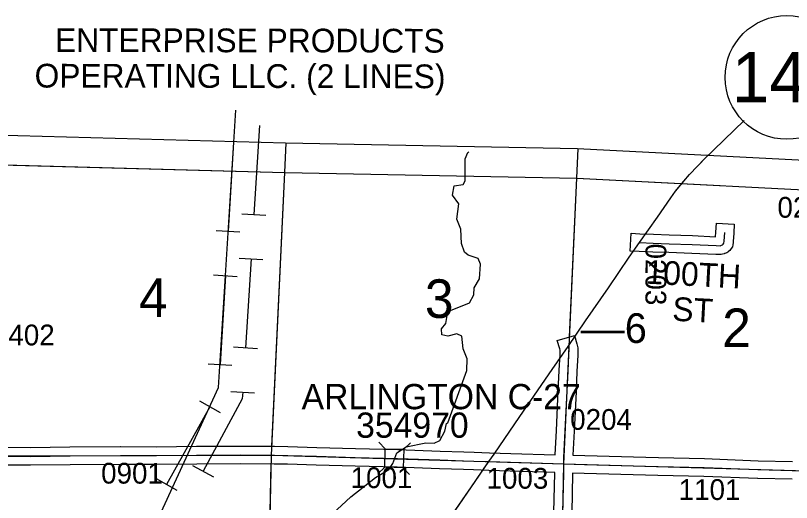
# Model space of a CAD drawing. Extents: x -157.2 to -99.3, y 12.2 to 46.2.
# Drawn here: x -130.286 to -127.67, y 39.524 to 41.164 of the extents above; entities that cross this region are included whole.
import ezdxf

# ---------------------------------------------------------------- set-up
doc = ezdxf.new("R2010")
doc.units = 0
for name, color, linetype in [('tdCoClipBndry', 7, 'Continuous'), ('tdCoCoBndry', 7, 'Continuous'), ('tdCoCoBndryPart', 7, 'Continuous'), ('tdCoHydroRiver', 7, 'Continuous'), ('tdCoPipe', 7, 'Continuous'), ('tdCoPipe1', 7, 'Continuous'), ('tdCoPipe2', 7, 'Continuous'), ('tdCoPipeTxt', 7, 'Continuous'), ('tdCoPriCL', 7, 'Continuous'), ('tdCoPriNonDiv', 7, 'Continuous'), ('tdCoPriNonDivCL', 7, 'Continuous'), ('tdCoSecRdNmbr', 7, 'Continuous'), ('tdCoSecRdTxt', 7, 'Continuous'), ('tdCoSecRteBand', 7, 'Continuous'), ('tdCoSecRteCL', 7, 'Continuous'), ('tdCoSectLine', 7, 'Continuous'), ('tdCoSectLinePart', 7, 'Continuous'), ('tdCoSectNmbr', 7, 'Continuous'), ('tdCoShieldStRte', 7, 'Continuous'), ('tdCoStrucSec', 7, 'Continuous'), ('tdCoStrucSecCoName', 7, 'Continuous'), ('tdCoStrucSecFHWANum', 7, 'Continuous'), ('tdCoSurfAsphalt', 7, 'Continuous'), ('tdCoSurfEarth', 7, 'Continuous'), ('tdCoSurfGravel', 7, 'Continuous'), ('tdCoTwpBndryShd', 7, 'Continuous'), ('tdStHwyPriRefPost1', 7, 'Continuous')]:
    doc.layers.add(name, color=color, linetype=linetype)

msp = doc.modelspace()

# ---------------------------------------------------------------- linework, layer by layer
at = {"layer": 'tdCoClipBndry'}
msp.add_lwpolyline([(-137.3849, 40.9986), (-130.3617, 40.7621), (-129.3761, 40.7352), (-128.3918, 40.7165), (-127.3846, 40.6647), (-126.387, 40.641), (-124.3513, 40.57), (-123.3516, 40.5465), (-121.3552, 40.48), (-120.3594, 40.4386), (-118.3228, 40.3917), (-115.3169, 40.3414), (-114.3264, 40.3124), (-114.2927, 40.3054), (-114.257, 40.2814), (-114.2379, 40.2528), (-114.2294, 40.2106), (-114.247, 39.2403), (-114.2573, 38.2439), (-114.2917, 37.2483), (-114.3338, 36.2543), (-114.3541, 35.2589), (-114.3899, 34.3598)], dxfattribs=at)
at = {"layer": 'tdCoCoBndry'}
msp.add_lwpolyline([(-135.3934, 40.8324), (-134.3958, 40.7988), (-133.3972, 40.7654), (-132.3984, 40.7315), (-131.3628, 40.6937), (-130.3647, 40.6622), (-129.3784, 40.6353), (-128.3937, 40.6165), (-127.3884, 40.5648), (-126.3904, 40.5411), (-125.354, 40.5038), (-124.3542, 40.47), (-123.355, 40.4466), (-122.3574, 40.4123), (-121.3585, 40.3801), (-120.3626, 40.3387), (-119.3227, 40.3139), (-118.3248, 40.2918), (-117.32, 40.2727), (-116.3236, 40.2604), (-115.3186, 40.2414), (-114.3294, 40.2124)], dxfattribs=at)
at = {"layer": 'tdCoCoBndryPart'}
msp.add_lwpolyline([(-130.3352, 40.6614), (-129.3784, 40.6353), (-128.3937, 40.6165), (-127.9106, 40.5916)], dxfattribs=at)
at = {"layer": 'tdCoHydroRiver'}
for points in [[(-128.7918, 40.5304), (-128.813, 40.5594), (-128.8073, 40.5908), (-128.7772, 40.5946), (-128.7705, 40.607), (-128.7699, 40.6812), (-128.7613, 40.703), (-128.7579, 40.7054)], [(-129.3253, 39.385), (-129.1563, 39.5425), (-129.0723, 39.6078), (-129.0273, 39.6349), (-129.014, 39.655), (-129.0003, 39.6909), (-128.9697, 39.7105), (-128.903, 39.7242), (-128.8746, 39.7234), (-128.8554, 39.7323), (-128.8387, 39.7633), (-128.8331, 39.79), (-128.8283, 39.7914), (-128.7646, 39.9678), (-128.7634, 40.0072), (-128.7766, 40.0408), (-128.7816, 40.0835), (-128.7987, 40.0919), (-128.829, 40.0834), (-128.8494, 40.0887), (-128.8503, 40.1092), (-128.8356, 40.1262), (-128.8298, 40.1607), (-128.8201, 40.1699), (-128.7561, 40.1964), (-128.7411, 40.2227), (-128.7404, 40.2464), (-128.7221, 40.2774), (-128.719, 40.3262), (-128.7264, 40.3454), (-128.7607, 40.3574), (-128.7731, 40.3673), (-128.7832, 40.396), (-128.7849, 40.4449), (-128.7981, 40.4785), (-128.7918, 40.5304)]]:
    msp.add_lwpolyline(points, dxfattribs=at)
at = {"layer": 'tdCoPipe'}
msp.add_lwpolyline([(-130.2014, 34.2309), (-130.2039, 34.9469), (-130.1971, 35.5191), (-130.1494, 35.9961), (-130.0294, 36.7799), (-130.0098, 37.6786), (-130.1908, 37.8401), (-130.1935, 38.245), (-129.9722, 39.0055), (-129.8521, 39.3665), (-129.6018, 39.9106), (-129.543, 40.8459)], dxfattribs=at)
at = {"layer": 'tdCoPipe1'}
for p, q in [((-129.6096, 40.4401), (-129.5296, 40.4352)), ((-129.6187, 40.2904), (-129.5387, 40.2855)), ((-129.6368, 39.9909), (-129.5568, 39.9861)), ((-129.6659, 39.8657), (-129.5959, 39.8265)), ((-129.8125, 39.6039), (-129.7425, 39.5648))]:
    msp.add_line(p, q, dxfattribs=at)
for points in [[(-129.5514, 40.7371), (-129.5696, 40.4377)], [(-129.5787, 40.2879), (-129.5968, 39.9885)], [(-129.6309, 39.8461), (-129.7775, 39.5844)]]:
    msp.add_lwpolyline(points, dxfattribs=at)
at = {"layer": 'tdCoPipe2'}
for p, q in [((-129.5227, 40.4966), (-129.4427, 40.4916)), ((-129.5321, 40.3469), (-129.4521, 40.3419)), ((-129.5508, 40.0475), (-129.4708, 40.0425)), ((-129.5602, 39.8978), (-129.4802, 39.8928)), ((-129.6892, 39.648), (-129.6187, 39.6098))]:
    msp.add_line(p, q, dxfattribs=at)
for points in [[(-129.464, 40.7935), (-129.4827, 40.4941)], [(-129.4921, 40.3444), (-129.5108, 40.045)], [(-129.5202, 39.8953), (-129.5216, 39.8728), (-129.6539, 39.6289)]]:
    msp.add_lwpolyline(points, dxfattribs=at)
at = {"layer": 'tdCoPriCL'}
msp.add_lwpolyline([(-128.9017, 39.3547), (-128.7363, 39.5946), (-128.7082, 39.6354), (-128.6902, 39.6614), (-128.673, 39.6863), (-128.5865, 39.8129), (-128.4769, 39.9721), (-128.4232, 40.0494), (-128.3644, 40.1355), (-128.2875, 40.247), (-128.217, 40.3502), (-128.1827, 40.3992), (-128.1225, 40.4847), (-128.0774, 40.5501), (-128.061, 40.5728), (-128.0493, 40.5869), (-128.0335, 40.6058), (-128.0139, 40.6286), (-127.9876, 40.6565), (-127.9562, 40.6891), (-127.9515, 40.6938)], dxfattribs=at)
at = {"layer": 'tdCoPriNonDiv'}
msp.add_lwpolyline([(-128.9017, 39.3547), (-128.7363, 39.5946), (-128.6902, 39.6614), (-128.673, 39.6863), (-128.5865, 39.8129), (-128.4769, 39.9721), (-128.4232, 40.0494), (-128.3644, 40.1355), (-128.2875, 40.247), (-128.217, 40.3502), (-128.1827, 40.3992), (-128.1225, 40.4847), (-128.0774, 40.5501), (-128.061, 40.5728), (-128.0335, 40.6058), (-128.0139, 40.6286), (-127.9876, 40.6565), (-127.966, 40.679), (-127.83, 40.8112)], dxfattribs=at)
at = {"layer": 'tdCoPriNonDivCL'}
for points in [[(-128.0493, 40.5869), (-128.0398, 40.5982), (-128.0398, 40.5982), (-128.0335, 40.6058), (-128.0139, 40.6286), (-127.9876, 40.6565), (-127.9562, 40.6891), (-127.9515, 40.6938)], [(-128.0397, 40.5983), (-128.0335, 40.6058), (-128.0139, 40.6286), (-127.9876, 40.6565), (-127.9562, 40.6891), (-127.9515, 40.6938)], [(-128.8155, 39.48), (-128.7363, 39.5946), (-128.7082, 39.6354), (-128.6902, 39.6614), (-128.673, 39.6863), (-128.5865, 39.8129), (-128.4769, 39.9721), (-128.4232, 40.0494), (-128.3644, 40.1355), (-128.2875, 40.247), (-128.217, 40.3502), (-128.1827, 40.3992), (-128.1225, 40.4847), (-128.0774, 40.5501), (-128.061, 40.5728), (-128.0398, 40.5982), (-128.0398, 40.5982), (-128.0397, 40.5983)], [(-128.8155, 39.48), (-128.7363, 39.5946), (-128.7082, 39.6354), (-128.6902, 39.6614), (-128.673, 39.6863), (-128.5865, 39.8129), (-128.4769, 39.9721), (-128.4232, 40.0494), (-128.3644, 40.1355), (-128.2875, 40.247), (-128.217, 40.3502), (-128.1827, 40.3992), (-128.1225, 40.4847), (-128.0774, 40.5501), (-128.061, 40.5728), (-128.0493, 40.5869)]]:
    msp.add_lwpolyline(points, dxfattribs=at)
at = {"layer": 'tdCoSecRteBand'}
for points in [[(-127.9069, 40.3587), (-127.9116, 40.3588), (-127.9249, 40.3591), (-127.9254, 40.3591), (-127.9258, 40.3591), (-128.0062, 40.3628), (-128.0841, 40.3654), (-128.1377, 40.3672), (-128.1379, 40.3672), (-128.1381, 40.3672), (-128.1837, 40.3692), (-128.2136, 40.3706), (-128.211, 40.4305), (-128.181, 40.4292), (-128.1356, 40.4271), (-128.0821, 40.4254), (-128.004, 40.4227), (-128.0038, 40.4227), (-128.0037, 40.4227), (-127.9259, 40.4192), (-127.9251, 40.4348), (-127.9235, 40.4647), (-127.8636, 40.4615), (-127.8652, 40.4315), (-127.8667, 40.4029), (-127.8668, 40.4013), (-127.8671, 40.3997), (-127.8683, 40.3921), (-127.8694, 40.385), (-127.8737, 40.3792), (-127.876, 40.3761), (-127.8786, 40.3724), (-127.8822, 40.3697), (-127.8852, 40.3675), (-127.8882, 40.3653), (-127.8916, 40.3638), (-127.8946, 40.3626), (-127.896, 40.362), (-127.8975, 40.3616), (-127.9024, 40.3601), (-127.9069, 40.3587)], [(-130.3479, 39.7098), (-130.2358, 39.7088), (-130.103, 39.7108), (-130.1028, 39.7108), (-130.1027, 39.7108), (-129.932, 39.7118), (-129.9319, 39.7118), (-129.9317, 39.7118), (-129.8111, 39.7113), (-129.676, 39.7128), (-129.6759, 39.7128), (-129.6758, 39.7128), (-129.5279, 39.7138), (-129.5276, 39.7138), (-129.5274, 39.7138), (-129.4132, 39.7128), (-129.4132, 39.7128), (-129.4132, 39.7128), (-129.3683, 39.7123), (-129.368, 39.7123), (-129.3677, 39.7123), (-129.2708, 39.7093), (-129.14, 39.7054), (-128.9975, 39.7022), (-128.9973, 39.7022), (-128.9971, 39.7022), (-128.8549, 39.697), (-128.7745, 39.6943), (-128.7745, 39.6943), (-128.7745, 39.6943), (-128.7402, 39.6931), (-128.6888, 39.6914), (-128.6169, 39.689), (-128.467, 39.6845), (-128.4628, 39.7663), (-128.4564, 39.8996), (-128.4535, 39.9686), (-128.4535, 39.9688), (-128.4535, 39.969), (-128.4506, 40.0212), (-128.4502, 40.0363), (-128.4516, 40.041), (-128.46, 40.0699), (-128.4023, 40.0866), (-128.394, 40.0577), (-128.3913, 40.0486), (-128.39, 40.0442), (-128.3901, 40.0396), (-128.3906, 40.0194), (-128.3906, 40.0189), (-128.3906, 40.0184), (-128.3935, 39.9659), (-128.3964, 39.897), (-128.3964, 39.8969), (-128.3964, 39.8968), (-128.4028, 39.7634), (-128.4028, 39.7633), (-128.4028, 39.7633), (-128.407, 39.6827), (-128.3675, 39.6815), (-128.1612, 39.6758), (-128.1191, 39.6748), (-127.9641, 39.6716), (-127.9638, 39.6716), (-127.9635, 39.6716), (-127.7825, 39.6644), (-127.6671, 39.6617)], [(-128.4709, 39.4906), (-128.468, 39.6218), (-128.4679, 39.6245), (-128.4686, 39.6245), (-128.6188, 39.6291), (-128.6188, 39.6291), (-128.6189, 39.6291), (-128.6908, 39.6314), (-128.7422, 39.6331), (-128.7422, 39.6331), (-128.7422, 39.6331), (-128.7765, 39.6343), (-128.8569, 39.637), (-128.857, 39.637), (-128.857, 39.637), (-128.9991, 39.6422), (-129.1414, 39.6454), (-129.1415, 39.6454), (-129.1416, 39.6454), (-129.2726, 39.6493), (-129.2726, 39.6493), (-129.2726, 39.6493), (-129.3692, 39.6523), (-129.4138, 39.6528), (-129.5277, 39.6538), (-129.6754, 39.6528), (-129.8107, 39.6513), (-129.8109, 39.6513), (-129.8111, 39.6513), (-129.9318, 39.6518), (-130.1022, 39.6508), (-130.2352, 39.6488), (-130.2356, 39.6488), (-130.2359, 39.6488), (-130.3484, 39.6498)], [(-127.6685, 39.6017), (-127.7841, 39.6045), (-127.7844, 39.6045), (-127.7846, 39.6045), (-127.9656, 39.6116), (-128.1204, 39.6148), (-128.1204, 39.6148), (-128.1205, 39.6148), (-128.1627, 39.6158), (-128.1627, 39.6158), (-128.1628, 39.6158), (-128.3692, 39.6215), (-128.3692, 39.6215), (-128.3693, 39.6215), (-128.408, 39.6227), (-128.408, 39.621), (-128.408, 39.6208), (-128.408, 39.6206), (-128.4109, 39.4892)]]:
    msp.add_lwpolyline(points, dxfattribs=at)
at = {"layer": 'tdCoSecRteCL'}
for points in [[(-128.1823, 40.3992), (-128.1367, 40.3972), (-128.0831, 40.3954), (-128.005, 40.3928), (-127.9244, 40.3891), (-127.9111, 40.3888), (-127.9061, 40.3903), (-127.9032, 40.3915), (-127.9002, 40.3937), (-127.8979, 40.3969), (-127.8967, 40.4045), (-127.8951, 40.4332)], [(-128.4377, 39.6536), (-128.4375, 39.6743), (-128.4328, 39.7648), (-128.4264, 39.8982), (-128.4235, 39.9674), (-128.4206, 40.02), (-128.4201, 40.0402), (-128.4228, 40.0494)], [(-130.4071, 39.6804), (-130.3481, 39.6798), (-130.2357, 39.6788), (-130.1025, 39.6808), (-129.9319, 39.6818), (-129.811, 39.6813), (-129.6756, 39.6828), (-129.5277, 39.6838), (-129.4135, 39.6828), (-129.3686, 39.6823), (-129.2717, 39.6793), (-129.1407, 39.6754), (-128.9982, 39.6722), (-128.8559, 39.667), (-128.7755, 39.6643), (-128.7412, 39.6631), (-128.6898, 39.6614), (-128.6179, 39.6591), (-128.4377, 39.6536)], [(-128.4566, 38.653), (-128.4562, 38.6837), (-128.4547, 38.7283), (-128.4528, 38.8662), (-128.4498, 39.0206), (-128.4469, 39.1737), (-128.4446, 39.3096), (-128.4439, 39.3301), (-128.4414, 39.4709), (-128.4409, 39.4899), (-128.438, 39.6213), (-128.4377, 39.6536)], [(-128.4377, 39.6536), (-128.3684, 39.6515), (-128.162, 39.6458), (-128.1198, 39.6448), (-127.9647, 39.6416), (-127.7834, 39.6345), (-127.6678, 39.6317), (-127.5546, 39.6288), (-127.4211, 39.6248)]]:
    msp.add_lwpolyline(points, dxfattribs=at)
at = {"layer": 'tdCoSectLine'}
for points in [[(-129.3784, 40.6353), (-129.3736, 40.7352)], [(-128.3937, 40.6165), (-128.3893, 40.7163)], [(-130.3647, 40.6622), (-129.3784, 40.6353)], [(-129.4234, 39.6829), (-129.3784, 40.6353)], [(-129.3784, 40.6353), (-128.3937, 40.6165)], [(-128.4381, 39.6536), (-128.3937, 40.6165)], [(-128.3937, 40.6165), (-127.3884, 40.5648)], [(-130.4075, 39.6804), (-129.4234, 39.6829)], [(-129.4445, 38.6839), (-129.4234, 39.6829)], [(-129.4234, 39.6829), (-128.4381, 39.6536)], [(-128.4569, 38.653), (-128.4381, 39.6536)], [(-128.4381, 39.6536), (-127.4215, 39.6248)]]:
    msp.add_lwpolyline(points, dxfattribs=at)
at = {"layer": 'tdCoSectLinePart'}
for points in [[(-129.3784, 40.6353), (-129.3736, 40.7352)], [(-128.3937, 40.6165), (-128.3893, 40.7163)], [(-130.3352, 40.6614), (-129.3784, 40.6353)], [(-129.422, 39.7128), (-129.3784, 40.6353)], [(-129.3784, 40.6353), (-128.3937, 40.6165)], [(-128.4183, 40.082), (-128.3937, 40.6165)], [(-128.3937, 40.6165), (-127.9106, 40.5916)], [(-129.4445, 38.6839), (-129.424, 39.6528)]]:
    msp.add_lwpolyline(points, dxfattribs=at)
at = {"layer": 'tdCoShieldStRte'}
msp.add_circle((-127.6855, 40.9559), 0.2085, dxfattribs=at)
at = {"layer": 'tdCoStrucSec'}
for p, q in [((-129.0401, 39.7046), (-129.0617, 39.7273)), ((-128.9775, 39.7029), (-128.9548, 39.7245)), ((-129.0417, 39.642), (-129.0644, 39.6205)), ((-128.9792, 39.6404), (-128.9576, 39.6177))]:
    msp.add_line(p, q, dxfattribs=at)
msp.add_lwpolyline([(-129.0401, 39.7046), (-128.9775, 39.7029), (-128.9792, 39.6404), (-129.0417, 39.642)], close=True, dxfattribs=at)
at = {"layer": 'tdCoSurfAsphalt'}
for points in [[(-130.3481, 39.6798), (-130.2357, 39.6788), (-130.1025, 39.6808), (-129.9319, 39.6818), (-129.811, 39.6813), (-129.6756, 39.6828), (-129.5277, 39.6838), (-129.4135, 39.6828), (-129.3686, 39.6823), (-129.2717, 39.6793), (-129.1407, 39.6754), (-128.9982, 39.6722), (-128.8559, 39.667), (-128.7755, 39.6643), (-128.7412, 39.6631), (-128.6898, 39.6614)], [(-128.6898, 39.6614), (-128.6179, 39.6591), (-128.4377, 39.6536), (-128.3684, 39.6515), (-128.162, 39.6458), (-128.1198, 39.6448), (-127.9647, 39.6416), (-127.7834, 39.6345), (-127.6678, 39.6317)]]:
    msp.add_lwpolyline(points, dxfattribs=at)
at = {"layer": 'tdCoSurfEarth'}
msp.add_lwpolyline([(-128.0831, 40.3954), (-128.005, 40.3928), (-127.9244, 40.3891), (-127.9111, 40.3888), (-127.9061, 40.3903), (-127.9032, 40.3915), (-127.9002, 40.3937), (-127.8979, 40.3969), (-127.8967, 40.4045), (-127.8951, 40.4332)], dxfattribs=at)
at = {"layer": 'tdCoSurfGravel'}
for points in [[(-128.1823, 40.3992), (-128.1367, 40.3972), (-128.0831, 40.3954)], [(-128.4377, 39.6536), (-128.4375, 39.6743), (-128.4328, 39.7648), (-128.4264, 39.8982), (-128.4235, 39.9674), (-128.4206, 40.02), (-128.4201, 40.0402), (-128.4228, 40.0494)], [(-128.4566, 38.653), (-128.4562, 38.6837), (-128.4547, 38.7283), (-128.4528, 38.8662), (-128.4498, 39.0206), (-128.4469, 39.1737), (-128.4446, 39.3096), (-128.4439, 39.3301), (-128.4414, 39.4709), (-128.4409, 39.4899), (-128.438, 39.6213), (-128.4377, 39.6536)]]:
    msp.add_lwpolyline(points, dxfattribs=at)
at = {"layer": 'tdCoTwpBndryShd'}
msp.add_lwpolyline([(-135.3934, 40.8324), (-134.3958, 40.7988), (-133.3972, 40.7654), (-132.3984, 40.7315), (-131.3628, 40.6937), (-130.3647, 40.6622), (-129.3784, 40.6353), (-128.3937, 40.6165), (-127.3884, 40.5648), (-126.3904, 40.5411), (-125.354, 40.5038), (-124.3542, 40.47), (-123.355, 40.4466), (-122.3574, 40.4123), (-121.3585, 40.3801), (-120.3626, 40.3387), (-119.3227, 40.3139)], dxfattribs=at)

# ---------------------------------------------------------------- texts
at = {"layer": 'tdCoPipeTxt'}
for s, p in [('ENTERPRISE PRODUCTS', (-130.1531, 41.0417)), ('OPERATING LLC. (2 LINES)', (-130.2219, 40.9218))]:
    msp.add_text(s, height=0.08, rotation=359.8972, dxfattribs=at).set_placement(p)
at = {"layer": 'tdCoSecRdNmbr'}
for s, rotation, p in [('0205', 359.9025, (-127.7177, 40.4831)), ('0203', 269.9028, (-128.1623, 40.3961)), ('0402', 359.9005, (-130.3623, 40.0532)), ('0204', 359.902, (-128.4164, 39.7685)), ('0901', 359.9008, (-129.9976, 39.5873)), ('1001', 359.9014, (-129.1565, 39.5722)), ('1003', 359.9018, (-128.6984, 39.5702)), ('1101', 359.9023, (-128.0507, 39.5322))]:
    msp.add_text(s, height=0.07, rotation=rotation, dxfattribs=at).set_placement(p)
at = {"layer": 'tdCoSecRdTxt'}
for s, p in [('100TH', (-128.1635, 40.2611)), ('ST', (-128.0734, 40.1363))]:
    msp.add_text(s, height=0.08, rotation=357.04, dxfattribs=at).set_placement(p)
at = {"layer": 'tdCoSectNmbr'}
for s, rotation, p in [('4', 359.9008, (-129.87, 40.149)), ('3', 359.9015, (-128.9063, 40.1455)), ('2', 359.9023, (-127.904, 40.0473))]:
    msp.add_text(s, height=0.13, rotation=rotation, dxfattribs=at).set_placement(p)
at = {"layer": 'tdCoShieldStRte'}
msp.add_text('140', height=0.17, dxfattribs=at).set_placement((-127.8713, 40.872))
at = {"layer": 'tdCoStrucSecCoName'}
msp.add_text('ARLINGTON C-27', height=0.085, dxfattribs=at).set_placement((-129.3218, 39.8378))
at = {"layer": 'tdCoStrucSecFHWANum'}
msp.add_text('354970', height=0.085, dxfattribs=at).set_placement((-129.138, 39.7417))
at = {"layer": 'tdStHwyPriRefPost1'}
msp.add_text('‒‒6', height=0.1, dxfattribs=at).set_placement((-128.3811, 40.0611))

doc.saveas('drawing.dxf')
